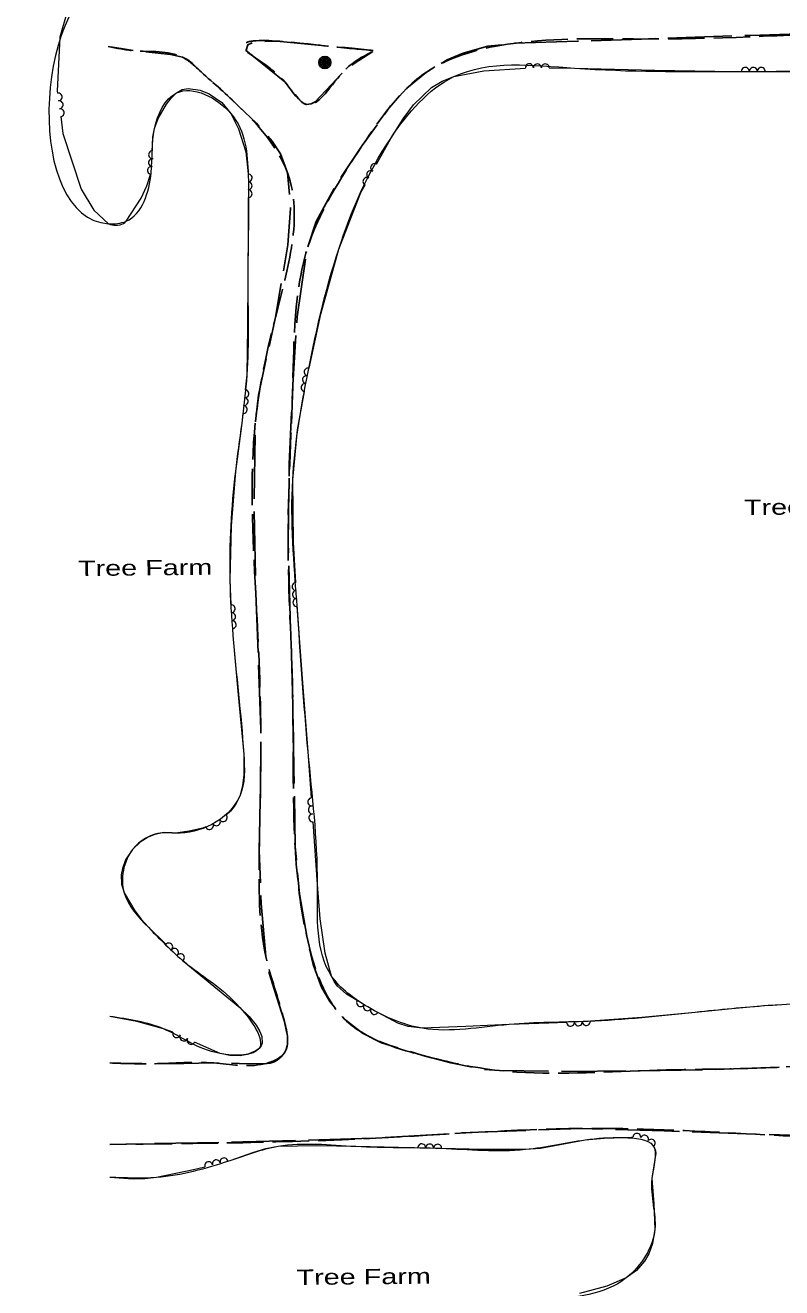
# Model space of a CAD drawing. Extents: x 2362213 to 2366494, y 6968794 to 6978110.
# Drawn here: x 2363793.3 to 2364029.6, y 6970425.3 to 6970819.7 of the extents above; entities that cross this region are included whole.
import ezdxf

# ---------------------------------------------------------------- set-up
doc = ezdxf.new("R2010")
doc.units = 0
doc.header["$LTSCALE"] = 1.9
doc.linetypes.add('DASH_DOUBLE_DOT', pattern=[9.2, 5, -1.2, 0.3, -1.2, 0.3, -1.2])
doc.linetypes.add('LONG_DASHED', pattern=[7.5, 6, -1.5])
for name, color, linetype, lineweight in [('20', 7, 'Continuous', 25), ('25', 7, 'Continuous', 25), ('3', 7, 'Continuous', 25), ('30', 7, 'Continuous', 13)]:
    doc.layers.add(name, color=color, linetype=linetype, lineweight=lineweight)

msp = doc.modelspace()

# ---------------------------------------------------------------- linework, layer by layer
at = {"layer": '20'}
for radius in [1.9, 1.442, 0.973, 0.539, 0.192]:
    msp.add_circle((2363886.89, 6970808.045), radius, dxfattribs=at)
at = {"layer": '25', "linetype": 'DASH_DOUBLE_DOT'}
msp.add_spline([(2363820.019, 6970249.153), (2363828.442, 6970253.073), (2363841.396, 6970262.126), (2363846.503, 6970264.664), (2363851.966, 6970269.528), (2363861.027, 6970277.004), (2363870.157, 6970282.12), (2363874.757, 6970284.294), (2363884.759, 6970287.4), (2363896.234, 6970293.13), (2363901.902, 6970299.755), (2363914.464, 6970302.664), (2363929.141, 6970307.343), (2363935.784, 6970312.158), (2363947.479, 6970318.089), (2363964.202, 6970330.358), (2363975.471, 6970339.057), (2363983.738, 6970344.546), (2363989.943, 6970352.584), (2363997.187, 6970362.675), (2364007.321, 6970374.822), (2364018.588, 6970379.489), (2364035.959, 6970378.395), (2364048.523, 6970378.024), (2364068.024, 6970383.34), (2364084.794, 6970392.82), (2364104.109, 6970399.745), (2364118.621, 6970401.573), (2364133.154, 6970407.752), (2364147.806, 6970412.821), (2364164.699, 6970415.782), (2364183.268, 6970419.139), (2364197.688, 6970422.368), (2364209.57, 6970427.56), (2364212.094, 6970428.034)], degree=3, dxfattribs=at)
at = {"layer": '3'}
for p, q in [((2363994.034, 6970815.656), (2364014.018, 6970816.327)), ((2363864.807, 6970671.779), (2363865.146, 6970691.773)), ((2363865.195, 6970647.782), (2363864.785, 6970667.779)), ((2363866.862, 6970599.816), (2363866.182, 6970619.799)), ((2364028.755, 6970494.211), (2364008.771, 6970493.511)), ((2363901.722, 6970472.021), (2363881.726, 6970471.46)), ((2363925.679, 6970473.439), (2363905.72, 6970472.229)), ((2363829.734, 6970470.295), (2363819.765, 6970470.11)), ((2363853.731, 6970470.744), (2363833.734, 6970470.373))]:
    msp.add_line(p, q, dxfattribs=at)
for points in [[(2363864.201, 6970814.19), (2363862.817, 6970813.537), (2363862.303, 6970811.862), (2363862.405, 6970811.623), (2363862.809, 6970811.206), (2363864.641, 6970809.934), (2363869.519, 6970805.95), (2363874.387, 6970801.966), (2363875.105, 6970801.193)], [(2363888.052, 6970813.107), (2363871.926, 6970814.753), (2363868.137, 6970814.607)], [(2363946.067, 6970814.029), (2363965.78, 6970814.697), (2363966.05, 6970814.71)], [(2363970.05, 6970814.848), (2363985.795, 6970815.378), (2363990.035, 6970815.518)], [(2364018.017, 6970816.465), (2364019.606, 6970816.52), (2364038.001, 6970817.144)], [(2363826.972, 6970811.765), (2363823.226, 6970812.38), (2363819.229, 6970813.072)], [(2363848.932, 6970804.504), (2363848.216, 6970805.137), (2363845.511, 6970807.732), (2363844.06, 6970808.878), (2363842.412, 6970809.692), (2363838.654, 6970810.576), (2363830.946, 6970811.343)], [(2363901.996, 6970811.84), (2363895.417, 6970812.567), (2363892.045, 6970812.805)], [(2363895.328, 6970807.226), (2363897.444, 6970808.716), (2363901.879, 6970811.499)], [(2363923.156, 6970807.721), (2363925.085, 6970808.859), (2363930.094, 6970811.007), (2363937.824, 6970813.141), (2363942.09, 6970813.612)], [(2363877.626, 6970798.087), (2363878.618, 6970796.755), (2363879.84, 6970795.517), (2363881.116, 6970794.909), (2363882.583, 6970795.083), (2363883.867, 6970795.785), (2363892.252, 6970804.707)], [(2363905.487, 6970791.812), (2363907.39, 6970794.479), (2363912.498, 6970800.039), (2363918.61, 6970805.028), (2363919.714, 6970805.678)], [(2363866.39, 6970788.05), (2363865.49, 6970789.061), (2363860.16, 6970794.239), (2363854.247, 6970799.774), (2363851.918, 6970801.842)], [(2363891.823, 6970772.08), (2363898.568, 6970782.086), (2363903.168, 6970788.55)], [(2363875.813, 6970766.768), (2363875.218, 6970773.592), (2363873.051, 6970779.483), (2363870.423, 6970783.498), (2363869.048, 6970785.055)], [(2363881.609, 6970750.492), (2363884.143, 6970758.407), (2363889.755, 6970768.661)], [(2363873.93, 6970742.939), (2363875.332, 6970751.072), (2363876.194, 6970762.422), (2363876.161, 6970762.781)], [(2363878.095, 6970726.767), (2363878.208, 6970728.558), (2363880.886, 6970746.565)], [(2363869.454, 6970719.366), (2363871.427, 6970728.464), (2363873.247, 6970739.003)], [(2363876.662, 6970702.812), (2363876.859, 6970707.315), (2363877.843, 6970722.775)], [(2363865.218, 6970695.774), (2363865.217, 6970695.914), (2363866.149, 6970704.132), (2363868.601, 6970715.457)], [(2363875.69, 6970678.842), (2363875.744, 6970682.613), (2363876.48, 6970698.822)], [(2363875.478, 6970654.849), (2363875.389, 6970657.918), (2363875.628, 6970674.842)], [(2363876.187, 6970630.855), (2363876.07, 6970634.694), (2363875.596, 6970650.851)], [(2363866.024, 6970623.799), (2363865.307, 6970642.323), (2363865.273, 6970643.782)], [(2363876.885, 6970606.86), (2363876.802, 6970611.46), (2363876.315, 6970626.857)], [(2363877.294, 6970582.864), (2363877.222, 6970587.303), (2363876.954, 6970602.862)], [(2363866.651, 6970575.812), (2363866.735, 6970580.613), (2363866.85, 6970595.814)], [(2363877.993, 6970558.88), (2363877.602, 6970563.135), (2363877.352, 6970578.864)], [(2363866.779, 6970551.822), (2363866.413, 6970561.919), (2363866.579, 6970571.811)], [(2363881.28, 6970535.12), (2363878.943, 6970548.407), (2363878.351, 6970554.893)], [(2363868.647, 6970527.908), (2363868.468, 6970528.807), (2363867.001, 6970545.353), (2363866.917, 6970547.823)], [(2363889.86, 6970513.001), (2363888.413, 6970514.716), (2363885.881, 6970519.192), (2363883.244, 6970526.307), (2363882.107, 6970531.207)], [(2363875.027, 6970504.808), (2363874.241, 6970508.551), (2363871.056, 6970518.591), (2363869.467, 6970523.646), (2363869.404, 6970523.985)], [(2363909.652, 6970500.297), (2363904.537, 6970501.879), (2363898.628, 6970504.873), (2363893.066, 6970509.19), (2363892.439, 6970509.945)], [(2363857.726, 6970495.463), (2363860.107, 6970495.425), (2363868.007, 6970495.291), (2363869.785, 6970495.518), (2363871.071, 6970495.95), (2363871.977, 6970496.439), (2363873.217, 6970497.43), (2363874.255, 6970498.73), (2363874.854, 6970499.936), (2363875.045, 6970500.858)], [(2363932.841, 6970494.188), (2363926.209, 6970495.555), (2363917.124, 6970497.978), (2363913.473, 6970499.114)], [(2363819.723, 6970495.551), (2363826.575, 6970495.376), (2363829.725, 6970495.346)], [(2363833.727, 6970495.314), (2363842.815, 6970495.401), (2363852.204, 6970495.56), (2363853.724, 6970495.535)], [(2363956.773, 6970492.996), (2363941.471, 6970493.16), (2363936.787, 6970493.556)], [(2363980.774, 6970493.084), (2363963.204, 6970492.927), (2363960.774, 6970492.954)], [(2364004.771, 6970493.423), (2363984.923, 6970493.124), (2363984.773, 6970493.122)], [(2363973.637, 6970474.916), (2363967.135, 6970475.104), (2363953.649, 6970474.635)], [(2363997.625, 6970474.194), (2363992.803, 6970474.358), (2363977.638, 6970474.804)], [(2363877.727, 6970471.352), (2363861.231, 6970470.885), (2363857.731, 6970470.822)], [(2363949.65, 6970474.497), (2363934.903, 6970473.987), (2363929.667, 6970473.677)], [(2364021.614, 6970473.352), (2364018.473, 6970473.462), (2364001.626, 6970474.052)], [(2364045.603, 6970472.501), (2364041.582, 6970472.642), (2364025.615, 6970473.21)]]:
    msp.add_lwpolyline(points, dxfattribs=at)
at = {"layer": '3', "linetype": 'LONG_DASHED'}
for points in [[(2364240.582, 6971078.446), (2364239.382, 6970991.301), (2364238.435, 6970878.656), (2364237.433, 6970761.242), (2364233.488, 6970653.549), (2364229.125, 6970572.953), (2364209.236, 6970527.641), (2364176.333, 6970500.477), (2364145.975, 6970487.538), (2364110.289, 6970478.497), (2364081.533, 6970472.673), (2364064.691, 6970471.832), (2364018.473, 6970473.462), (2363967.135, 6970475.104), (2363902.681, 6970472.05), (2363819.765, 6970470.11)], [(2364216.424, 6970825.034), (2364219.668, 6970821.475), (2364220.946, 6970805.967), (2364220.306, 6970752.397), (2364218.538, 6970690.208), (2364215.368, 6970619.874), (2364211.905, 6970580.27), (2364205.339, 6970556.647), (2364179.947, 6970523.232), (2364155.477, 6970510.43), (2364121.445, 6970502.134), (2364080.89, 6970498.288), (2364030.265, 6970494.266), (2363984.923, 6970493.124), (2363941.471, 6970493.16), (2363917.124, 6970497.978), (2363893.066, 6970509.19), (2363881.523, 6970533.752), (2363877.602, 6970563.135), (2363876.802, 6970611.46), (2363875.389, 6970657.918), (2363876.859, 6970707.315), (2363881.356, 6970749.709), (2363898.568, 6970782.086), (2363918.61, 6970805.028), (2363945.767, 6970814.017), (2363985.795, 6970815.378), (2364053.416, 6970817.661), (2364113.683, 6970821.526), (2364172.125, 6970826.813), (2364189.808, 6970828.671), (2364201.477, 6970830.982), (2364211.625, 6970830.209), (2364216.003, 6970825.18)], [(2363901.996, 6970811.84), (2363888.843, 6970813.024), (2363862.303, 6970811.862), (2363864.641, 6970809.934), (2363874.387, 6970801.966), (2363881.116, 6970794.909), (2363893.252, 6970805.766), (2363901.879, 6970811.499)], [(2363819.723, 6970495.551), (2363833.427, 6970495.311), (2363852.204, 6970495.56), (2363868.007, 6970495.291), (2363874.255, 6970498.73), (2363874.241, 6970508.551), (2363868.468, 6970528.807), (2363866.413, 6970561.919), (2363866.877, 6970599.306), (2363865.307, 6970642.323), (2363865.217, 6970695.914), (2363871.427, 6970728.464), (2363875.218, 6970773.592), (2363860.16, 6970794.239), (2363848.216, 6970805.137), (2363842.412, 6970809.692), (2363827.232, 6970811.718), (2363819.229, 6970813.072)]]:
    msp.add_spline(points, degree=3, dxfattribs=at)
at = {"layer": '30'}
for points in [[(2363834.972, 6970839.192), (2363832.386, 6970838.657), (2363825.789, 6970837.315), (2363819.191, 6970835.972), (2363811.163, 6970831.536), (2363806.552, 6970824.261), (2363804.171, 6970815.997), (2363803.332, 6970799.09), (2363803.407, 6970798.51)], [(2363903.024, 6970776.318), (2363907.447, 6970784.35), (2363911.339, 6970790.458), (2363914.578, 6970794.788), (2363920.226, 6970800.243), (2363923.508, 6970802.244), (2363927.165, 6970803.619), (2363936.567, 6970805.449), (2363949.54, 6970806.312)], [(2363956.98, 6970806.343), (2363964.86, 6970806.278), (2363989.899, 6970805.656), (2364014.934, 6970805.245), (2364016.974, 6970805.244)], [(2364024.413, 6970805.255), (2364035.684, 6970805.262), (2364056.42, 6970805.79), (2364083.966, 6970807.402), (2364084.356, 6970807.426)], [(2363833.07, 6970780.472), (2363833.053, 6970782.232), (2363833.169, 6970784.823), (2363833.675, 6970787.398), (2363834.875, 6970790.58), (2363837.412, 6970794.983), (2363838.924, 6970796.898), (2363840.569, 6970798.544), (2363842.359, 6970799.561), (2363844.236, 6970799.889), (2363847.911, 6970799.374), (2363850.762, 6970798.221), (2363854.678, 6970795.547), (2363857.552, 6970792.105), (2363859.916, 6970787.368), (2363862.184, 6970780.189), (2363862.89, 6970773.255)], [(2363804.387, 6970791.139), (2363805.087, 6970785.916), (2363810.824, 6970768.469), (2363814.786, 6970761.967), (2363819.317, 6970757.68), (2363819.849, 6970757.435), (2363821.081, 6970757.207), (2363822.141, 6970757.227), (2363822.92, 6970757.354), (2363823.996, 6970757.774), (2363824.443, 6970758.079), (2363824.799, 6970758.462), (2363829.471, 6970765.697), (2363831.294, 6970769.544), (2363832.46, 6970773.095)], [(2363881.95, 6970712.594), (2363885.629, 6970729.399), (2363891.206, 6970749.713), (2363898.118, 6970767.411), (2363899.435, 6970769.802)], [(2363862.921, 6970765.815), (2363862.908, 6970756.665), (2363862.822, 6970740.533), (2363862.715, 6970725.511), (2363862.518, 6970710.489), (2363862.042, 6970705.843)], [(2363877.798, 6970645.582), (2363877.087, 6970658.135), (2363876.841, 6970677.713), (2363878.313, 6970693.319), (2363880.479, 6970705.299)], [(2363861.283, 6970698.447), (2363860.962, 6970695.364), (2363858.927, 6970680.253), (2363857.648, 6970663.29), (2363857.23, 6970646.326), (2363857.553, 6970638.658)], [(2363882.698, 6970578.325), (2363881.661, 6970592.735), (2363879.933, 6970615.65), (2363878.228, 6970638.154)], [(2363858.023, 6970631.232), (2363858.164, 6970629.064), (2363859.791, 6970610.538), (2363861.546, 6970592.034), (2363861.628, 6970585.474), (2363861.191, 6970582.201), (2363860.322, 6970578.922), (2363858.919, 6970576.049), (2363857.457, 6970574.194), (2363856.068, 6970573)], [(2363896.981, 6970515.027), (2363893.602, 6970517.025), (2363890.858, 6970519.509), (2363889.804, 6970520.999), (2363889.007, 6970522.702), (2363887, 6970529.803), (2363885.417, 6970540.529), (2363884.606, 6970551.331), (2363883.229, 6970570.899)], [(2363849.682, 6970569.29), (2363848.765, 6970568.931), (2363844.555, 6970567.931), (2363840.28, 6970567.36), (2363839.22, 6970567.34), (2363837.63, 6970567.465), (2363836.83, 6970567.487), (2363836.04, 6970567.43), (2363833.506, 6970566.815), (2363831.722, 6970566.078), (2363829.197, 6970564.464), (2363826.838, 6970562.212), (2363824.659, 6970558.972), (2363823.664, 6970556.332), (2363823.293, 6970554.319), (2363823.361, 6970551.388), (2363824.207, 6970548.726), (2363827.52, 6970543.107), (2363829.526, 6970540.416), (2363831.77, 6970537.918), (2363837.222, 6970532.62)], [(2363842.679, 6970527.561), (2363844.142, 6970526.205), (2363852.196, 6970519.501), (2363860.36, 6970512.9), (2363863.297, 6970510.037), (2363865.402, 6970507.406), (2363866.611, 6970505.358), (2363867.196, 6970503.853), (2363867.336, 6970501.785), (2363867.004, 6970500.881), (2363866.362, 6970500.085), (2363865.14, 6970499.204), (2363862.59, 6970498.179), (2363860.464, 6970497.809), (2363857.204, 6970497.848), (2363854.186, 6970498.489), (2363846.212, 6970502.073)], [(2363962.348, 6970508.24), (2363956.79, 6970508.007), (2363944.445, 6970507.549), (2363930.89, 6970506.97), (2363917.344, 6970506.391), (2363912.899, 6970506.889), (2363909.688, 6970507.978), (2363903.447, 6970511.35)], [(2364029.559, 6970513.721), (2364025.322, 6970513.45), (2364013.932, 6970512.422), (2364002.541, 6970511.343), (2363985.845, 6970509.784), (2363969.786, 6970508.58)], [(2363839.432, 6970505.129), (2363836.523, 6970506.201), (2363828.19, 6970508.452), (2363819.704, 6970510.102)], [(2363923.352, 6970468.896), (2363936.324, 6970468.65), (2363949.527, 6970468.576), (2363954.213, 6970468.94), (2363968.159, 6970471.523), (2363974.125, 6970472.04), (2363980.122, 6970472.257), (2363982.591, 6970472.351), (2363983.071, 6970472.345)], [(2363856.617, 6970464.931), (2363857.275, 6970465.097), (2363864.711, 6970467.648), (2363868.439, 6970468.844), (2363872.263, 6970469.52), (2363884.412, 6970469.806), (2363896.564, 6970469.511), (2363909.838, 6970469.208), (2363915.909, 6970469.066)], [(2363989.51, 6970469.476), (2363989.999, 6970468.531), (2363990.259, 6970467.415), (2363989.015, 6970459.511), (2363989.59, 6970451.556), (2363989.926, 6970443.61), (2363989.228, 6970439.172), (2363988.008, 6970435.931), (2363986.72, 6970433.668), (2363984.198, 6970430.684), (2363981.009, 6970428.424), (2363974.895, 6970425.805), (2363966.356, 6970423.534)], [(2363819.782, 6970459.91), (2363827.057, 6970459.389), (2363830.697, 6970459.474), (2363834.294, 6970459.898), (2363845.831, 6970462.268), (2363849.393, 6970463.152)]]:
    msp.add_lwpolyline(points, dxfattribs=at)
for centre, start, end in [((2363950.764, 6970806.394), 358.60497, 179.52903), ((2363953.244, 6970806.373), 359.52902, 180.46059), ((2363955.724, 6970806.353), 359.52902, 180.37778), ((2364018.193, 6970805.248), 359.13751, 180.06157), ((2364020.673, 6970805.251), 0.06156, 180.99313), ((2364023.153, 6970805.254), 0.06156, 180.91032), ((2363803.575, 6970797.281), 276.68067, 97.60474), ((2363803.903, 6970794.822), 277.60472, 98.53629), ((2363804.231, 6970792.364), 277.60472, 98.45348), ((2363833.078, 6970779.24), 90.48431, 271.33307), ((2363832.73, 6970774.305), 81.39544, 262.3195), ((2363833.061, 6970776.763), 82.31949, 263.25106), ((2363902.423, 6970775.224), 61.16399, 242.01276), ((2363862.933, 6970772.008), 268.98198, 89.90604), ((2363862.929, 6970769.528), 269.90603, 90.8376), ((2363900.03, 6970770.879), 60.23995, 241.16401), ((2363901.226, 6970773.052), 61.16399, 242.09557), ((2363862.925, 6970767.048), 269.90603, 90.75479), ((2363881.68, 6970711.372), 77.64604, 258.4948), ((2363880.703, 6970706.51), 78.78957, 259.71364), ((2363881.15, 6970708.949), 77.64604, 258.57761), ((2363861.913, 6970704.601), 263.20952, 84.13358), ((2363861.406, 6970699.667), 264.13356, 84.98233), ((2363861.66, 6970702.134), 264.13356, 85.06514), ((2363877.866, 6970644.338), 93.24551, 274.09428), ((2363878.007, 6970641.862), 93.24551, 274.17709), ((2363878.147, 6970639.386), 92.32147, 273.24553), ((2363857.607, 6970637.407), 272.88946, 93.81352), ((2363857.772, 6970634.933), 273.81351, 94.74508), ((2363857.937, 6970632.458), 273.81351, 94.66227), ((2363882.783, 6970577.078), 94.10217, 274.95093), ((2363882.961, 6970574.605), 94.10217, 275.03374), ((2363883.138, 6970572.131), 93.17812, 274.10218), ((2363850.827, 6970569.742), 201.44432, 22.29308), ((2363853.028, 6970570.872), 209.82351, 30.75508), ((2363855.125, 6970572.182), 219.78249, 40.70656), ((2363838.118, 6970531.76), 316.39986, 137.32392), ((2363839.941, 6970530.078), 317.3239, 138.25547), ((2363841.764, 6970528.397), 317.3239, 138.17267), ((2363898.05, 6970514.39), 149.32909, 330.17786), ((2363900.183, 6970513.125), 149.32909, 330.26067), ((2363902.362, 6970511.94), 150.66772, 331.59178), ((2363963.592, 6970508.299), 182.44019, 3.28896), ((2363966.069, 6970508.404), 182.44019, 3.37176), ((2363968.547, 6970508.51), 181.51614, 2.44021), ((2363840.594, 6970504.7), 159.75443, 340.6032), ((2363842.848, 6970503.669), 154.37798, 335.30955), ((2363845.085, 6970502.597), 153.45393, 334.37799), ((2363984.305, 6970472.318), 357.93598, 178.86004), ((2363986.703, 6970471.766), 338.05602, 158.98759), ((2363988.776, 6970470.472), 310.46984, 131.3186), ((2363917.149, 6970469.04), 357.77177, 178.69584), ((2363919.628, 6970468.984), 358.69582, 179.62739), ((2363922.107, 6970468.927), 358.69582, 179.54458), ((2363850.594, 6970463.449), 12.93512, 193.85918), ((2363853.001, 6970464.043), 13.85916, 194.79074), ((2363855.409, 6970464.637), 13.85916, 194.70793)]:
    msp.add_arc(centre, 1.24, start, end, dxfattribs=at)
for points in [[(2363819.024, 6970945.936), (2363863.653, 6970944.191), (2363883.706, 6970944.992), (2363906.081, 6970948.745), (2363921.217, 6970953.41), (2363927.563, 6970949.739), (2363930.808, 6970938.66), (2363932.711, 6970892.216), (2363932.818, 6970868.366), (2363924.422, 6970850.125), (2363913.73, 6970841.833), (2363900.469, 6970842.947), (2363887.091, 6970845.749), (2363865.981, 6970845.608), (2363832.386, 6970838.657), (2363819.191, 6970835.972), (2363819.317, 6970757.68), (2363824.799, 6970758.462), (2363832.636, 6970773.606), (2363833.675, 6970787.398), (2363840.569, 6970798.544), (2363857.552, 6970792.105), (2363862.935, 6970772.805), (2363862.822, 6970740.533), (2363862.518, 6970710.489), (2363858.927, 6970680.253), (2363857.23, 6970646.326), (2363858.164, 6970629.064), (2363861.546, 6970592.034), (2363860.322, 6970578.922), (2363851.555, 6970570.027), (2363840.28, 6970567.36), (2363836.04, 6970567.43), (2363826.838, 6970562.212), (2363824.207, 6970548.726), (2363831.77, 6970537.918), (2363844.142, 6970526.205), (2363860.36, 6970512.9), (2363866.362, 6970500.085), (2363854.186, 6970498.489), (2363836.523, 6970506.201), (2363819.704, 6970510.102)], [(2364195.578, 6970549.392), (2364183.078, 6970547.283), (2364163.141, 6970542.683), (2364145.687, 6970531.416), (2364132.298, 6970524.949), (2364102.309, 6970521.533), (2364062.53, 6970516.054), (2364036.727, 6970514.129), (2364025.322, 6970513.45), (2364002.541, 6970511.343), (2363969.127, 6970508.534), (2363944.445, 6970507.549), (2363917.344, 6970506.391), (2363900.311, 6970513.05), (2363889.007, 6970522.702), (2363884.606, 6970551.331), (2363881.661, 6970592.735), (2363878.195, 6970638.564), (2363876.841, 6970677.713), (2363881.126, 6970708.836), (2363891.206, 6970749.713), (2363907.447, 6970784.35), (2363927.165, 6970803.619), (2363964.86, 6970806.278), (2364014.934, 6970805.245), (2364056.42, 6970805.79), (2364111.49, 6970809.274), (2364151.113, 6970812.292), (2364166.153, 6970814.445), (2364188, 6970812.783), (2364190.74, 6970786.468), (2364191.794, 6970750.365), (2364193.934, 6970695.834), (2364195.921, 6970640.43), (2364197.123, 6970589.869), (2364196.231, 6970550.169)], [(2363819.782, 6970459.91), (2363834.294, 6970459.898), (2363857.275, 6970465.097), (2363872.263, 6970469.52), (2363896.564, 6970469.511), (2363923.112, 6970468.904), (2363949.527, 6970468.576), (2363968.159, 6970471.523), (2363980.122, 6970472.257), (2363989.337, 6970469.815), (2363989.015, 6970459.511), (2363989.926, 6970443.61), (2363981.009, 6970428.424), (2363956.215, 6970421.447), (2363933.185, 6970417.058), (2363921.159, 6970411.413), (2363907.964, 6970404.557), (2363896.63, 6970388.068), (2363892.794, 6970368.701), (2363878.201, 6970361.692), (2363871.528, 6970360.838), (2363833.471, 6970351.994), (2363819.236, 6970341.899)]]:
    msp.add_spline(points, degree=3, dxfattribs=at)

# ---------------------------------------------------------------- texts
at = {"layer": '30', "width": 1.4}
for p in [(2364017.783, 6970666.676), (2363809.814, 6970647.634), (2363878.067, 6970426.203)]:
    msp.add_text('Tree Farm', height=4.8, rotation=0.546, dxfattribs=at).set_placement(p)

doc.saveas('drawing.dxf')
